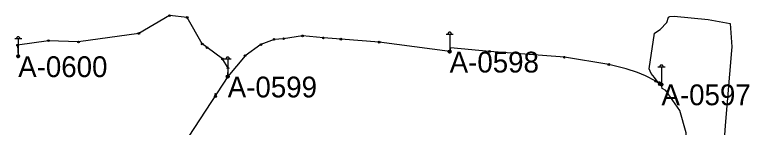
# Model space of a CAD drawing. Extents: x -729889 to -691139, y -995431 to -974354.
# Drawn here: x -726342.1 to -726235.6, y -977268.2 to -977251.9 of the extents above; entities that cross this region are included whole.
import ezdxf

# ---------------------------------------------------------------- set-up
doc = ezdxf.new("R2010")
doc.units = 0
for name, color, linetype in [('Atributy', 7, 'Continuous'), ('Dočasné zaměření bodu', 7, 'Continuous'), ('Kabelové vedení VO', 7, 'Continuous'), ('Skutečně zaměřené kabelové vedení', 7, 'Continuous'), ('Spojka kabelová', 7, 'Continuous'), ('Světelný bod na stožáru sadovém', 7, 'Continuous')]:
    doc.layers.add(name, color=color, linetype=linetype)

# ---------------------------------------------------------------- blocks, each defined once
blk = doc.blocks.new('4.02')
at = {"layer": 'Dočasné zaměření bodu'}
blk.add_circle((0, 0), 0.5, dxfattribs=at)
blk = doc.blocks.new('6.571')
at = {"layer": 'Světelný bod na stožáru sadovém'}
for p, q in [((-0.51, 2.54), (0.51, 2.54)), ((0, 2.54), (0, 0.2))]:
    blk.add_line(p, q, dxfattribs=at)
for points in [[(0.25, 2.54), (0.25, 2.56), (0.25, 2.58), (0.24, 2.6), (0.24, 2.62), (0.23, 2.64), (0.22, 2.66), (0.21, 2.69), (0.19, 2.7), (0.18, 2.72), (0.16, 2.73), (0.15, 2.75), (0.13, 2.76), (0.11, 2.77), (0.09, 2.78), (0.07, 2.78), (0.05, 2.79), (0.02, 2.79), (0, 2.79), (-0.02, 2.79), (-0.05, 2.79), (-0.07, 2.78), (-0.09, 2.78), (-0.11, 2.77), (-0.13, 2.76), (-0.15, 2.75), (-0.16, 2.73), (-0.18, 2.72), (-0.19, 2.7), (-0.21, 2.69), (-0.22, 2.66), (-0.23, 2.64), (-0.24, 2.62), (-0.24, 2.6), (-0.25, 2.58), (-0.25, 2.56), (-0.25, 2.54)], [(-0.2, 0), (-0.17, -0.1), (-0.08, -0.18), (0.04, -0.19), (0.13, -0.14), (0.19, -0.05), (0.18, 0.07), (0.12, 0.15), (0.02, 0.19), (-0.09, 0.17), (-0.17, 0.09), (-0.18, -0.01), (-0.15, -0.1), (-0.06, -0.17), (0.04, -0.17), (0.12, -0.12), (0.17, -0.03), (0.16, 0.08), (0.1, 0.14), (0.01, 0.17), (-0.09, 0.14), (-0.15, 0.07), (-0.16, -0.01), (-0.12, -0.1), (-0.04, -0.15), (0.04, -0.15), (0.12, -0.1), (0.15, -0.01), (0.14, 0.07), (0.08, 0.13), (-0.01, 0.15), (-0.09, 0.12), (-0.13, 0.06), (-0.14, -0.02), (-0.1, -0.1), (-0.03, -0.13), (0.04, -0.13), (0.11, -0.08), (0.13, 0), (0.12, 0.07), (0.06, 0.12), (-0.02, 0.13), (-0.08, 0.1), (-0.12, 0.05), (-0.12, -0.03), (-0.08, -0.09), (-0.02, -0.11), (0.05, -0.11), (0.1, -0.06), (0.11, 0.01), (0.1, 0.06), (0.05, 0.11), (-0.02, 0.11), (-0.07, 0.09), (-0.1, 0.04), (-0.1, -0.03), (-0.06, -0.08), (-0.02, -0.1), (0.05, -0.08), (0.09, -0.04), (0.1, 0.01), (0.08, 0.06), (0.03, 0.09), (-0.02, 0.09), (-0.06, 0.07), (-0.08, 0.02), (-0.08, -0.03), (-0.05, -0.06), (-0.01, -0.08), (0.04, -0.06), (0.07, -0.03), (0.07, 0.01), (0.06, 0.05), (0.02, 0.07), (-0.02, 0.07), (-0.05, 0.05), (-0.07, 0.02), (-0.06, -0.03), (-0.04, -0.05), (0, -0.06), (0.04, -0.04), (0.05, -0.02), (0.06, 0.01), (0.04, 0.04), (0.01, 0.05), (-0.02, 0.05), (-0.04, 0.04), (-0.05, 0.01), (-0.04, -0.02), (-0.02, -0.03), (0.01, -0.04), (0.03, -0.03), (0.04, -0.01), (0.04, 0.01), (0.02, 0.03), (0.01, 0.04), (-0.01, 0.03), (-0.02, 0.02), (-0.03, 0.01), (-0.02, -0.01), (-0.01, -0.02)], [(-0.01, -0.02), (0.01, -0.02), (0.01, -0.01), (0.02, 0), (0.02, 0.01), (0.01, 0.02), (0, 0.02), (-0.01, 0.01), (-0.01, 0.01), (-0.01, 0.01)]]:
    blk.add_lwpolyline(points, dxfattribs=at)
blk.add_circle((0, 0), 0.203, dxfattribs=at)
blk = doc.blocks.new('4.0200_BB')
at = {"layer": 'Spojka kabelová'}
blk.add_lwpolyline([(-0.02, 0.01), (-0.02, 0.17), (-0.1, 0.17), (-0.1, 0.21), (-0.02, 0.21), (-0.02, 0.28), (0.02, 0.28), (0.02, 0.21), (0.11, 0.21), (0.11, 0.17), (0.02, 0.17), (0.02, 0.01)], close=True, dxfattribs=at)
for radius in [0.15, 0.0945]:
    blk.add_circle((0, -0.13), radius, dxfattribs=at)

msp = doc.modelspace()

# ---------------------------------------------------------------- linework, layer by layer
at = {"layer": 'Kabelové vedení VO'}
msp.add_line((-726311.25, -977260.86), (-726328.06, -977286.36), dxfattribs=at)
for points in [[(-726248.38, -977261.99), (-726248.59, -977261.97), (-726248.67, -977261.87), (-726249, -977261.54), (-726249.39, -977261.02), (-726249.86, -977260.43), (-726250.17, -977259.77), (-726249.41, -977254.62), (-726248.57, -977254.05), (-726247.61, -977253.04), (-726247.37, -977252.28), (-726247.18, -977252.22), (-726246.52, -977252.14), (-726241.59, -977252.61), (-726238.4, -977253.2), (-726238.2, -977256.59), (-726238.22, -977257.12), (-726239.14, -977267.94), (-726239.62, -977274.69)], [(-726246.04, -977291.55), (-726246.43, -977291.23), (-726246.07, -977287.24), (-726245.49, -977282.54), (-726245.08, -977277.88), (-726244.72, -977273.13), (-726244.81, -977269), (-726245.71, -977265.78), (-726247.73, -977262.86), (-726248.26, -977262.59), (-726248.38, -977261.99)]]:
    msp.add_lwpolyline(points, dxfattribs=at)
at = {"layer": 'Skutečně zaměřené kabelové vedení'}
for points in [[(-726311.25, -977260.86), (-726311.21, -977259.64), (-726312, -977258.31), (-726314.25, -977256.68), (-726314.95, -977256.16), (-726317.12, -977252.33), (-726319.68, -977252.07), (-726324.13, -977254.64), (-726332.88, -977255.87), (-726337.23, -977255.69), (-726341.71, -977256.34), (-726341.62, -977257.93)], [(-726279.08, -977257.27), (-726289.31, -977255.9), (-726294.85, -977255.47), (-726297.39, -977255.28), (-726300.42, -977255), (-726303.15, -977255.4), (-726304.54, -977255.5), (-726306.43, -977256.25), (-726308.74, -977257.86), (-726311.25, -977260.86)], [(-726248.38, -977261.99), (-726248.52, -977262.05), (-726248.73, -977261.92), (-726249.2, -977261.55), (-726250.71, -977260.75), (-726251.87, -977260.26), (-726253.49, -977259.75), (-726256.01, -977259.12), (-726262.46, -977258.07), (-726273.32, -977257.24), (-726278.94, -977256.74), (-726279.08, -977257.27)]]:
    msp.add_lwpolyline(points, dxfattribs=at)

# ---------------------------------------------------------------- block references
at = {"layer": 'Dočasné zaměření bodu', "xscale": 0.25, "yscale": 0.25}
for p in [(-726319.68, -977252.07), (-726317.12, -977252.33), (-726324.13, -977254.64), (-726337.23, -977255.69), (-726304.54, -977255.5), (-726303.15, -977255.4), (-726300.42, -977255), (-726297.39, -977255.28), (-726294.85, -977255.47), (-726341.71, -977256.34), (-726332.88, -977255.87), (-726314.95, -977256.16), (-726314.25, -977256.68), (-726306.43, -977256.25), (-726289.31, -977255.9), (-726273.32, -977257.24), (-726312, -977258.31), (-726308.74, -977257.86), (-726262.46, -977258.07), (-726311.21, -977259.64), (-726256.01, -977259.12), (-726249.2, -977261.55)]:
    msp.add_blockref('4.02', p, dxfattribs=at)
at = {"layer": 'Spojka kabelová'}
for p in [(-726248.67, -977261.87), (-726313.01, -977263.58)]:
    msp.add_blockref('4.0200_BB', p, dxfattribs=at)
at = {"layer": 'Světelný bod na stožáru sadovém', "xscale": 1.0016949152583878, "yscale": 1.0016949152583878}
for p in [(-726279.08, -977257.27), (-726341.62, -977257.93), (-726311.25, -977260.86), (-726248.38, -977261.99)]:
    msp.add_blockref('6.571', p, dxfattribs=at)

# ---------------------------------------------------------------- texts
at = {"layer": 'Atributy'}
for s, p in [('A-0598', (-726279.08, -977260.28)), ('A-0600', (-726341.62, -977260.94)), ('A-0599', (-726311.25, -977263.87)), ('A-0597', (-726248.38, -977265))]:
    msp.add_text(s, height=3, dxfattribs=at).set_placement(p)

doc.saveas('drawing.dxf')
